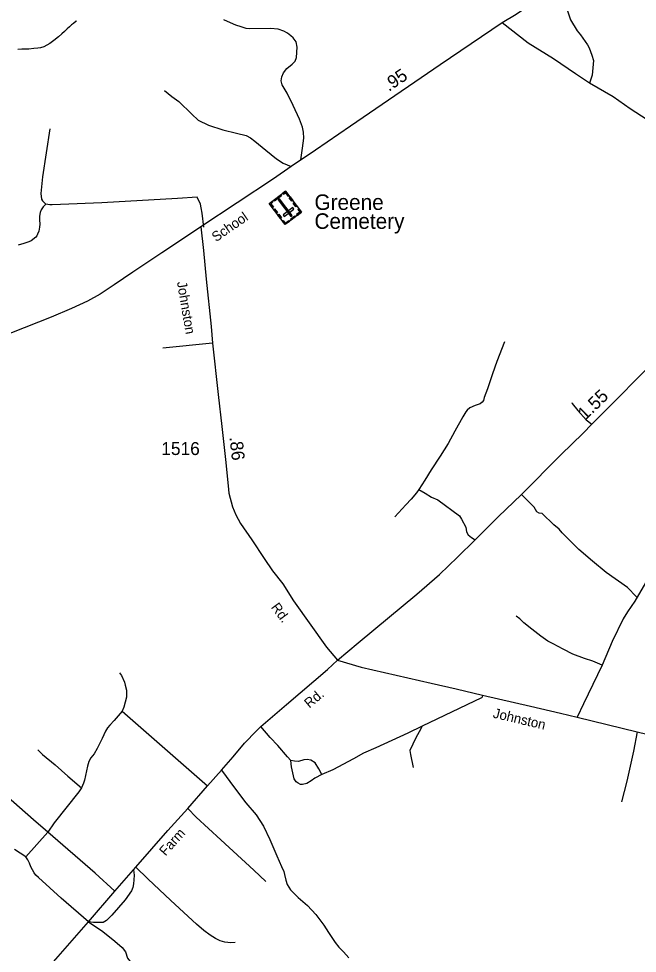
# Model space of a CAD drawing. Extents: x 2220236 to 2384410, y 720751 to 894131.
# Drawn here: x 2355445 to 2361419, y 852126 to 861155 of the extents above; entities that cross this region are included whole.
import ezdxf

# ---------------------------------------------------------------- set-up
doc = ezdxf.new("R2010")
doc.units = 0
doc.layers.add('Default', color=7, linetype='Continuous')

msp = doc.modelspace()

# ---------------------------------------------------------------- linework, layer by layer
at = {"layer": 'Default'}
for p, q in [((2357315.4, 858019.3), (2356838.3, 857970.9)), ((2356444.2, 854466.6), (2357269.2, 853745.2)), ((2355725.3, 853297.2), (2355513, 853057.4))]:
    msp.add_line(p, q, dxfattribs=at)
for points in [[(2361338.5, 861941.9), (2360826.5, 861589.3), (2360247.6, 861195.2), (2360115.1, 861113.2), (2359515.5, 860707.9), (2358831.2, 860243.7), (2358648.7, 860115.6), (2358311.7, 859883.7), (2358075.8, 859727), (2357905.2, 859607), (2357204, 859144.5)], [(2361338.5, 861941.9), (2360826.5, 861589.3), (2360247.6, 861195.2), (2360115.1, 861113.2), (2359515.5, 860707.9), (2358831.2, 860243.7), (2358648.7, 860115.6), (2358311.7, 859883.7), (2358075.8, 859727), (2357905.2, 859607), (2357204, 859144.5)], [(2360826.5, 861589.3), (2360824.6, 861571.4), (2360756.8, 861398.5), (2360737.6, 861326.3), (2360740.1, 861294.4), (2360736.5, 861260.4), (2360753.1, 861200.5), (2360773.8, 861144.9), (2360839, 861037.7), (2360871.5, 860998), (2360938.6, 860902.9), (2360953, 860873.1), (2360979.9, 860803.4), (2360994.4, 860751.5), (2360982.3, 860607.6), (2360957, 860532.7)], [(2356003.6, 861132.5), (2355999.1, 861129.7), (2355973.3, 861109), (2355955.5, 861095.1), (2355935.6, 861076.2), (2355914.5, 861055.7), (2355886.2, 861031.6), (2355861.3, 861008.5), (2355830.9, 860979.4), (2355785.5, 860943.1), (2355745.6, 860914.2), (2355717.8, 860897.6), (2355688.1, 860883.3), (2355656.1, 860872.8), (2355629.3, 860870.1), (2355590.4, 860866.2), (2355544.3, 860861.7), (2355508.2, 860861.2), (2355474.4, 860860.4), (2355438.4, 860858.3)], [(2358169.8, 859792.3), (2358186.6, 859903.8), (2358197.1, 860000.6), (2358195, 860059.5), (2358186.6, 860105.7), (2358157.2, 860185.6), (2358094.2, 860316), (2358037.4, 860433.8), (2357989.1, 860515.9), (2357980.7, 860555.8), (2357984.9, 860591.6), (2358001.7, 860631.5), (2358034.3, 860673.6), (2358084.7, 860715.7), (2358114.1, 860745.1), (2358126.7, 860778.8), (2358135.1, 860879.7), (2358124.6, 860930.2), (2358094.8, 860968.7), (2358074.2, 860989.1), (2358040.6, 861014.3), (2358004.8, 861033.3), (2357950.2, 861054.3), (2357876.6, 861060.6), (2357669.8, 861057.6), (2357643.3, 861060.6), (2357592.9, 861075.3), (2357542.4, 861092.1), (2357492, 861113.2), (2357426.8, 861144.7)], [(2360957, 860532.7), (2360820.3, 860621), (2360608, 860768.2), (2360366.3, 860917.6), (2360115.1, 861113.2)], [(2362753.1, 859793.1), (2362618.2, 859840.2), (2362505.8, 859879), (2362378, 859920.5), (2362283.7, 859947.3), (2362249.6, 859952.9), (2362213.6, 859956.4), (2362111.8, 859941.2), (2362043.9, 859934.5), (2361984.1, 859923.8), (2361942.1, 859923.3), (2361920, 859931), (2361678.5, 860072), (2361349.9, 860284.1), (2361186.6, 860400), (2360957, 860532.7)], [(2356854, 860461.2), (2356923.4, 860402.3), (2356992.8, 860353.9), (2357116.8, 860234), (2357177.7, 860173), (2357276.5, 860124.7), (2357417.3, 860080.5), (2357549.8, 860048.9), (2357642.2, 860025.8), (2357682.2, 860004.8), (2357724.2, 859971.1), (2357831.4, 859884.9), (2357934.4, 859800.8), (2357999.6, 859758.7), (2358075.8, 859727)], [(2355746, 860090.7), (2355673.6, 859626.2), (2355657.5, 859466), (2355666.1, 859412.2), (2355676.4, 859396.2), (2355708.8, 859362.7)], [(2357232.9, 859140.9), (2357217.5, 859274.7), (2357208.7, 859326.6), (2357200.3, 859362.4), (2357167.4, 859432.1), (2356979.7, 859417.9), (2356246.5, 859375.1), (2355848.7, 859360.2), (2355768.9, 859355.4), (2355746.8, 859357), (2355708.8, 859362.7)], [(2355708.8, 859362.7), (2355681.2, 859338.4), (2355663.4, 859308), (2355651.9, 859281.9), (2355646.2, 859247.9), (2355646.5, 859211.9), (2355649, 859170), (2355647.5, 859139.9), (2355639.9, 859103.8), (2355628.2, 859071.7), (2355620.4, 859057.5), (2355610.7, 859045.5), (2355567, 859008.9), (2355543.2, 858998.8), (2355495.4, 858982.2), (2355439.7, 858965.5)], [(2357204, 859144.5), (2357055.4, 859045.7), (2356828.1, 858894), (2356548.6, 858706.8), (2356368.7, 858583.6), (2356233, 858493.1), (2356109.9, 858425.7), (2355954.8, 858355.9), (2355757.8, 858271.6), (2355376.4, 858121.6), (2354804.6, 857894.3), (2354592.6, 857806.5), (2354267.4, 857677.8), (2353998.2, 857567.2), (2353728.1, 857463.5), (2353543.6, 857393.2)], [(2357204, 859144.5), (2357055.4, 859045.7), (2356828.1, 858894), (2356548.6, 858706.8), (2356368.7, 858583.6), (2356233, 858493.1), (2356109.9, 858425.7), (2355954.8, 858355.9), (2355757.8, 858271.6), (2355376.4, 858121.6), (2354804.6, 857894.3), (2354592.6, 857806.5), (2354267.4, 857677.8), (2353998.2, 857567.2), (2353728.1, 857463.5), (2353543.6, 857393.2)], [(2357204, 859144.5), (2357229.2, 858915.3), (2357254.4, 858639.8), (2357304.9, 858181.3), (2357315.4, 858019.3), (2357370.3, 857523.2), (2357405.8, 857215.9), (2357441.5, 856896.2), (2357466.7, 856643.8), (2357473, 856572.3), (2357508.8, 856439.8), (2357542.4, 856361.9), (2357586.5, 856279.9), (2357695.8, 856120.1), (2357815.6, 855941.3), (2357897.6, 855821.4), (2357996.1, 855697.1), (2358099.3, 855531.1), (2358418.1, 855083.2), (2358522.8, 854959.7)], [(2357204, 859144.5), (2357229.2, 858915.3), (2357254.4, 858639.8), (2357304.9, 858181.3), (2357315.4, 858019.3), (2357370.3, 857523.2), (2357405.8, 857215.9), (2357441.5, 856896.2), (2357466.7, 856643.8), (2357473, 856572.3), (2357508.8, 856439.8), (2357542.4, 856361.9), (2357586.5, 856279.9), (2357695.8, 856120.1), (2357815.6, 855941.3), (2357897.6, 855821.4), (2357996.1, 855697.1), (2358099.3, 855531.1), (2358418.1, 855083.2), (2358522.8, 854959.7)], [(2360135.3, 858034.2), (2360061.7, 857843.3), (2360019.1, 857724.9), (2359972.8, 857580.3), (2359939.9, 857494), (2359932.2, 857465.8), (2359920.4, 857451.8), (2359900.7, 857433.5), (2359852.9, 857419), (2359801.2, 857396.3), (2359777.3, 857374.1), (2359763.6, 857355.9), (2359734.2, 857307.5), (2359656, 857170.6), (2359591.4, 857051.9), (2359514.8, 856928.9), (2359428.5, 856798), (2359367.7, 856695.4), (2359308.2, 856605.8)], [(2358522.8, 854959.7), (2358724.8, 855124), (2358873.1, 855249.8), (2359288.8, 855594.5), (2359509.5, 855784.7), (2359683.2, 855952.4), (2359853.9, 856119), (2360073.6, 856343), (2360300.5, 856559.8), (2360681.7, 856943.2), (2360896.3, 857151.8), (2360978, 857237.7), (2361267.2, 857525.8), (2361383.7, 857645.7), (2361532.9, 857795)], [(2358522.8, 854959.7), (2358724.8, 855124), (2358873.1, 855249.8), (2359288.8, 855594.5), (2359509.5, 855784.7), (2359683.2, 855952.4), (2359853.9, 856119), (2360073.6, 856343), (2360300.5, 856559.8), (2360681.7, 856943.2), (2360896.3, 857151.8), (2360978, 857237.7), (2361267.2, 857525.8), (2361383.7, 857645.7), (2361532.9, 857795)], [(2360785.9, 857445.9), (2360790, 857438.2), (2360843.1, 857368.6), (2360924.9, 857280.7), (2360978, 857237.7)], [(2359308.2, 856605.8), (2359287.2, 856574.5), (2359235.8, 856513.7), (2359182.6, 856459.2), (2359111.5, 856382.4), (2359078, 856342)], [(2359308.2, 856605.8), (2359369.5, 856571), (2359432.9, 856534.2), (2359492.2, 856507.6), (2359701.7, 856351.5), (2359722, 856319.7), (2359761.9, 856241.8), (2359768.1, 856198.8), (2359784.4, 856168.1), (2359817.1, 856141.5), (2359853.9, 856119)], [(2361409.4, 855569.1), (2361322.3, 855658.8), (2361119.2, 855804), (2360984.6, 855914.8), (2360852.7, 856028.3), (2360760.3, 856120.7), (2360691.8, 856189.3), (2360662.7, 856223.7), (2360612.6, 856265.9), (2360498.7, 856373.7), (2360470.1, 856377.8), (2360449.7, 856390), (2360421.1, 856435), (2360300.5, 856559.8)], [(2361499.2, 855705.9), (2361394.9, 855528), (2361323.4, 855425.8), (2361282.5, 855358.3), (2361176.3, 855137.4), (2361078.6, 854910.3)], [(2361078.6, 854910.3), (2360990.3, 854947.3), (2360907.9, 854974.4), (2360795.3, 855017), (2360702.8, 855063.8), (2360606.2, 855116.7), (2360555.9, 855142.1), (2360485.5, 855191.2), (2360400.6, 855256.2), (2360323.9, 855319.3), (2360285.4, 855356.7), (2360249.1, 855384.2)], [(2355713.4, 851968.3), (2356120.1, 852431.3), (2356373.7, 852727.2), (2356554.5, 852931.9), (2356577, 852959.1), (2356885.6, 853314), (2357078.9, 853524.3), (2357269.2, 853745.2), (2357402.3, 853897), (2357514.8, 854023.8), (2357624.7, 854155.2), (2357741.2, 854276.7), (2357784.5, 854316.3), (2357874.5, 854396), (2358029.8, 854529), (2358426, 854866.5), (2358522.8, 854959.7)], [(2355713.4, 851968.3), (2356120.1, 852431.3), (2356373.7, 852727.2), (2356554.5, 852931.9), (2356577, 852959.1), (2356885.6, 853314), (2357078.9, 853524.3), (2357269.2, 853745.2), (2357402.3, 853897), (2357514.8, 854023.8), (2357624.7, 854155.2), (2357741.2, 854276.7), (2357784.5, 854316.3), (2357874.5, 854396), (2358029.8, 854529), (2358426, 854866.5), (2358522.8, 854959.7)], [(2358522.8, 854959.7), (2358751.3, 854891), (2359428.8, 854736.5), (2359670, 854681.3), (2359923.4, 854620), (2360388.4, 854512.6), (2360675.5, 854446.1), (2360838, 854406.3), (2361417.4, 854266.2), (2361779.2, 854178.2)], [(2358522.8, 854959.7), (2358751.3, 854891), (2359428.8, 854736.5), (2359670, 854681.3), (2359923.4, 854620), (2360388.4, 854512.6), (2360675.5, 854446.1), (2360838, 854406.3), (2361417.4, 854266.2), (2361779.2, 854178.2)], [(2361078.6, 854910.3), (2360899.3, 854535.1), (2360838, 854406.3)], [(2356419, 854834.5), (2356437.3, 854808.8), (2356466, 854747.2), (2356472.3, 854715.2), (2356485, 854669.3), (2356487.3, 854631.4), (2356485.6, 854599.5), (2356474.3, 854553.2), (2356460.9, 854505), (2356444.2, 854466.6)], [(2359923.4, 854620), (2359921.4, 854601.6), (2359915.2, 854593.4), (2359341.9, 854320.4)], [(2356444.2, 854466.6), (2356366.5, 854376.1), (2356324.9, 854331.6), (2356303.3, 854303.3), (2356283.7, 854273.1), (2356250.6, 854200.7), (2356203.7, 854106.1), (2356172.5, 854051.8), (2356140.8, 854013.5), (2356123.2, 853979.2), (2356109.8, 853935), (2356081.4, 853798.8), (2356071.8, 853768.6), (2356050.3, 853726.5)], [(2358071.6, 853990.2), (2358042.1, 854025.9), (2357948, 854134.3), (2357874.5, 854212), (2357784.5, 854316.3)], [(2359341.9, 854320.4), (2359203, 854252.9), (2358892.9, 854110.4), (2358775.6, 854059), (2358677.7, 854005.4), (2358479.4, 853899.1), (2358371.1, 853853.8)], [(2359341.9, 854320.4), (2359313.3, 854265.1), (2359279.5, 854207.1), (2359223.1, 854084.3), (2359227.4, 854048.5), (2359255, 853920.8)], [(2361417.4, 854266.2), (2361380.5, 854080.3), (2361315.9, 853789.5), (2361266.4, 853591)], [(2355630.1, 854093.3), (2355676.7, 854045.8), (2355797.8, 853947.3), (2355919.1, 853838.8), (2356050.3, 853726.5)], [(2358371.1, 853853.8), (2358342.5, 853909.4), (2358308, 853965), (2358267.6, 853992.6), (2358231.5, 854000.1), (2358197.4, 853995.2), (2358148.3, 853978.8), (2358107.5, 853982.9), (2358071.6, 853990.2)], [(2358371.1, 853853.8), (2358305.7, 853819.1), (2358268, 853792.5), (2358226.3, 853766), (2358186.5, 853755.6), (2358166.4, 853757.3), (2358142.3, 853769.2), (2358126.1, 853782.9), (2358105.7, 853812.7), (2358078.5, 853926.2), (2358071.6, 853990.2)], [(2357402.3, 853897), (2357527.8, 853726.1), (2357637.4, 853580), (2357737.5, 853465.5), (2357809.1, 853355.1), (2357870.4, 853226.2), (2357937.8, 853066.7), (2357982.8, 852964.4), (2358005.3, 852915.4), (2358013.4, 852886.7), (2358025.7, 852831.5), (2358038, 852790.6), (2358069.5, 852741), (2358144.4, 852665.8), (2358233.4, 852589), (2358313.9, 852502.2), (2358391.6, 852397.9), (2358436.5, 852326.4), (2358499.9, 852232.3), (2358536.7, 852185.2), (2358581.6, 852140.3), (2358633.7, 852084)], [(2355725.3, 853297.2), (2355586.9, 853417), (2355319.3, 853654), (2355160.9, 853790), (2355138.5, 853801.2), (2355116.1, 853805.4), (2354877.9, 853804), (2354586.4, 853798.4), (2354566.8, 853790), (2354558.4, 853781.6), (2354544.4, 853759.2), (2354527.6, 853724.1), (2354479.9, 853446.5), (2354447.7, 853302.1), (2354444.9, 853262.8), (2354447.7, 853241.8), (2354456.1, 853229.2), (2354472.9, 853229.2), (2354486.9, 853225), (2354505.1, 853213.7)], [(2356050.3, 853726.5), (2356026.8, 853686.1), (2355786.3, 853387.6), (2355725.3, 853297.2)], [(2357078.9, 853524.3), (2357158.8, 853442.3), (2357396.3, 853223.5), (2357715.8, 852929.1), (2357831.4, 852819.7)], [(2356373.7, 852727.2), (2356182.2, 852900.3), (2355725.3, 853297.2)], [(2355513, 853057.4), (2355403.8, 853130.8)], [(2356120.1, 852431.3), (2355854.6, 852659.9), (2355637.4, 852857.6), (2355612.1, 852882.8), (2355594.4, 852903.3), (2355563.1, 852962.7), (2355548.7, 852998.5), (2355534, 853027.9), (2355513, 853057.4)], [(2356554.5, 852931.9), (2356558.7, 852881.4), (2356557.3, 852836.6), (2356553.1, 852797.3), (2356547.5, 852762.2), (2356534.9, 852728.6), (2356471.8, 852643.1), (2356344.3, 852495.8), (2356291.8, 852441.8), (2356260.2, 852424.3), (2356212.6, 852422.9), (2356167.8, 852422.9), (2356120.1, 852431.3)], [(2357534.7, 852229.4), (2357492.7, 852226.6), (2357436.6, 852233.6), (2357390.4, 852247.6), (2357344.1, 852270.1), (2357293.7, 852302.3), (2357233.4, 852347.2), (2357160.6, 852407.5), (2356915.3, 852637.4), (2356692.5, 852846.4), (2356577, 852959.1)], [(2356120.1, 852431.3), (2356258.8, 852336), (2356372.3, 852243.4), (2356445.2, 852181.7), (2356476, 852141.1), (2356495.7, 852079.4), (2356550.3, 852013.5), (2356603.4, 851953.7), (2356672.1, 851900.5)]]:
    msp.add_lwpolyline(points, dxfattribs=at)
for points in [[(2358176.4, 859285.3), (2358017.6, 859165.3), (2357864, 859368.4), (2358022.9, 859488.4)], [(2357983.9, 859444.6), (2357916.2, 859393.5), (2357909.4, 859402.6), (2357977.1, 859453.7)], [(2358071.7, 859242.9), (2358086.6, 859254.2), (2357964.4, 859416), (2357949.5, 859404.7)], [(2357996.5, 859468.5), (2358003.4, 859459.3), (2358021, 859472.6), (2358045.3, 859440.3), (2358054.2, 859447), (2358022.9, 859488.4)], [(2358065.1, 859432.7), (2358091.2, 859398.1), (2358082.1, 859391.2), (2358056, 859425.8)], [(2357890.5, 859388.4), (2357897.4, 859379.2), (2357879.8, 859366), (2357904.2, 859333.7), (2357895.3, 859327), (2357864, 859368.4)], [(2357916.7, 859317.6), (2357942.8, 859283.1), (2357933.7, 859276.2), (2357907.6, 859310.7)], [(2358102.8, 859315), (2358091.5, 859329.9), (2357997.6, 859258.9), (2358008.9, 859244)], [(2358105.6, 859379), (2358131.7, 859344.5), (2358122.6, 859337.6), (2358096.5, 859372.2)], [(2358150.3, 859319.9), (2358141.2, 859313), (2358160.6, 859287.3), (2358128.3, 859262.9), (2358135, 859254), (2358176.4, 859285.3)], [(2357956.4, 859265), (2357982.5, 859230.4), (2357973.4, 859223.6), (2357947.3, 859258.1)], [(2358117.3, 859240.7), (2358075.9, 859209.4), (2358069.1, 859218.5), (2358110.4, 859249.8)], [(2357991.4, 859199.8), (2358000.4, 859206.7), (2358019.8, 859181), (2358052.2, 859205.4), (2358058.9, 859196.6), (2358017.5, 859165.3)]]:
    msp.add_lwpolyline(points, close=True, dxfattribs=at)

# ---------------------------------------------------------------- texts
for s, height, rotation, p in [('.95', 125, 34.15122, (2359019.7, 860447.1)), ('School', 95, 34.77041, (2357350.3, 858994.8)), ('Johnston', 95, 279.63983, (2356972.9, 858609.8)), ('1.55', 125, 44.37825, (2360916.5, 857269.6)), ('.86', 125, 276.37751, (2357480.3, 857112.2)), ('Rd.', 95, 306.28661, (2357877.5, 855469.3)), ('Rd.', 95, 39.83968, (2358251.5, 854489.9)), ('Johnston', 95, 346.71895, (2360018.9, 854404.3)), ('Farm', 95, 48.25933, (2356863.2, 853060.7))]:
    msp.add_text(s, height=height, rotation=rotation, dxfattribs=at).set_placement(p)
for s, height, p in [('Greene ', 150, (2358301.3, 859307.3)), ('Cemetery', 150, (2358301.3, 859124.5)), ('1516', 125, (2356822.1, 856939.8))]:
    msp.add_text(s, height=height, dxfattribs=at).set_placement(p)

doc.saveas('drawing.dxf')
